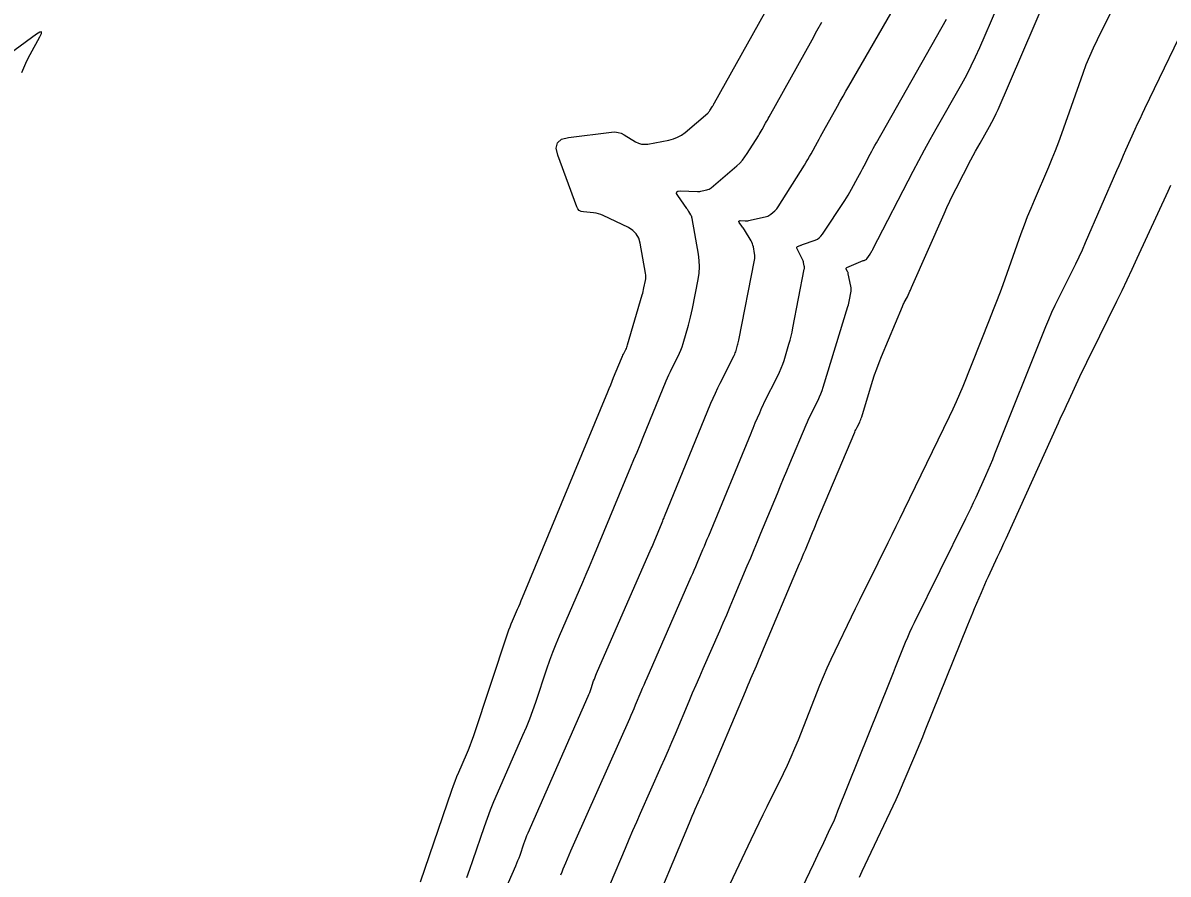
# Model space of a CAD drawing. Extents: x 658976 to 668721, y 639543 to 647196.
# Drawn here: x 662077.1 to 662205.5, y 642688.5 to 642784 of the extents above; entities that cross this region are included whole.
import ezdxf

# ---------------------------------------------------------------- set-up
doc = ezdxf.new("R2010")
doc.units = 0
doc.layers.add('Ex_Major Contours', color=7, linetype='Continuous')
doc.layers.add('Ex_Minor Contours', color=7, linetype='Continuous')

msp = doc.modelspace()

# ---------------------------------------------------------------- linework, layer by layer
at = {"layer": 'Ex_Major Contours'}
msp.add_lwpolyline([(662124.71, 642671.97), (662132.35, 642689.39), (662132.48, 642689.69), (662132.6, 642690), (662132.72, 642690.3), (662132.83, 642690.62), (662133.25, 642691.86), (662133.36, 642692.17), (662133.48, 642692.48), (662133.6, 642692.79), (662133.73, 642693.09), (662140.48, 642708.43), (662140.57, 642708.64), (662140.65, 642708.85), (662140.73, 642709.06), (662140.8, 642709.28), (662141.09, 642710.14), (662141.17, 642710.36), (662141.25, 642710.57), (662141.33, 642710.78), (662141.42, 642710.99), (662147.56, 642725.01), (662147.64, 642725.2), (662147.72, 642725.38), (662147.8, 642725.57), (662147.87, 642725.75), (662148.77, 642727.91), (662148.84, 642728.09), (662148.91, 642728.26), (662148.99, 642728.44), (662149.06, 642728.61), (662154.25, 642741.29), (662154.49, 642741.87), (662154.75, 642742.44), (662155.01, 642743.01), (662155.29, 642743.57), (662156.85, 642746.66), (662156.92, 642746.8), (662156.98, 642746.94), (662157.03, 642747.08), (662157.07, 642747.22), (662157.24, 642747.8), (662157.28, 642747.94), (662157.32, 642748.09), (662157.35, 642748.23), (662157.38, 642748.38), (662159.13, 642757.35), (662159.16, 642757.54), (662159.17, 642757.72), (662159.16, 642757.91), (662159.14, 642758.09), (662159.01, 642758.83), (662158.97, 642759.02), (662158.91, 642759.19), (662158.84, 642759.36), (662158.75, 642759.52), (662158, 642760.74), (662157.93, 642760.85), (662157.87, 642760.96), (662157.79, 642761.06), (662157.72, 642761.17), (662157.43, 642761.59), (662157.38, 642761.68), (662157.39, 642761.74), (662157.44, 642761.78), (662157.54, 642761.79), (662158.11, 642761.77), (662158.25, 642761.77), (662158.38, 642761.78), (662158.52, 642761.79), (662158.65, 642761.82), (662160.48, 642762.26), (662160.62, 642762.3), (662160.75, 642762.36), (662160.87, 642762.43), (662160.99, 642762.52), (662161.43, 642762.9), (662161.54, 642762.99), (662161.64, 642763.1), (662161.73, 642763.21), (662161.81, 642763.33), (662164.75, 642768.02), (662164.94, 642768.33), (662165.13, 642768.65), (662165.31, 642768.97), (662165.49, 642769.29), (662166.2, 642770.58), (662166.38, 642770.91), (662166.56, 642771.23), (662166.74, 642771.55), (662166.92, 642771.88), (662168.44, 642774.61), (662168.76, 642775.17), (662169.07, 642775.74), (662169.39, 642776.3), (662169.71, 642776.86), (662175.4, 642786.76)], dxfattribs=at)
at = {"layer": 'Ex_Minor Contours'}
for points in [[(662121.66, 642687.61), (662125.17, 642697.9), (662125.35, 642698.41), (662125.54, 642698.91), (662125.74, 642699.42), (662125.95, 642699.92), (662126.83, 642701.9), (662127.04, 642702.4), (662127.24, 642702.9), (662127.43, 642703.41), (662127.61, 642703.93), (662131.47, 642715.56), (662131.59, 642715.89), (662131.71, 642716.22), (662131.84, 642716.55), (662131.98, 642716.88), (662132.55, 642718.18), (662132.69, 642718.51), (662132.83, 642718.84), (662132.97, 642719.16), (662133.11, 642719.49), (662142.68, 642742.58), (662142.84, 642742.97), (662143.01, 642743.37), (662143.17, 642743.77), (662143.33, 642744.17), (662144.21, 642746.31), (662144.26, 642746.44), (662144.32, 642746.56), (662144.38, 642746.69), (662144.44, 642746.82), (662144.7, 642747.32), (662144.76, 642747.45), (662144.81, 642747.58), (662144.86, 642747.71), (662144.9, 642747.85), (662146.54, 642753.45), (662146.6, 642753.65), (662146.65, 642753.85), (662146.7, 642754.05), (662146.74, 642754.25), (662146.9, 642755.06), (662146.93, 642755.27), (662146.94, 642755.47), (662146.93, 642755.67), (662146.9, 642755.88), (662146.32, 642759.25), (662146.16, 642759.82), (662145.88, 642760.3), (662145.49, 642760.69), (662144.99, 642761), (662142.15, 642762.36), (662141.9, 642762.47), (662141.63, 642762.56), (662141.36, 642762.62), (662141.08, 642762.65), (662139.95, 642762.76), (662139.7, 642762.81), (662139.48, 642762.93), (662139.32, 642763.1), (662139.19, 642763.34), (662137.06, 642769.13), (662136.89, 642769.91), (662137.03, 642770.5), (662137.49, 642770.91), (662138.27, 642771.12), (662143.11, 642771.72), (662143.48, 642771.73), (662143.83, 642771.69), (662144.17, 642771.59), (662144.5, 642771.42), (662145.79, 642770.64), (662146.12, 642770.48), (662146.46, 642770.38), (662146.82, 642770.35), (662147.18, 642770.38), (662149.54, 642770.82), (662150.04, 642770.95), (662150.51, 642771.13), (662150.95, 642771.38), (662151.37, 642771.69), (662153.89, 642773.84), (662153.96, 642773.91), (662154.03, 642773.98), (662154.08, 642774.05), (662154.14, 642774.13), (662154.4, 642774.54), (662154.42, 642774.58), (662154.44, 642774.62), (662154.46, 642774.65), (662154.49, 642774.69), (662154.57, 642774.84), (662154.59, 642774.88), (662154.61, 642774.92), (662154.63, 642774.96), (662154.65, 642774.99), (662163.99, 642791.75)], [(662147.02, 642682.72), (662151.83, 642694.23), (662151.99, 642694.61), (662152.16, 642694.99), (662152.32, 642695.37), (662152.49, 642695.75), (662153.17, 642697.27), (662153.34, 642697.65), (662153.5, 642698.04), (662153.67, 642698.42), (662153.83, 642698.8), (662158.12, 642708.98), (662158.27, 642709.34), (662158.42, 642709.7), (662158.58, 642710.06), (662158.74, 642710.42), (662159.36, 642711.86), (662159.52, 642712.22), (662159.68, 642712.58), (662159.83, 642712.94), (662159.98, 642713.3), (662164.2, 642723.31), (662164.36, 642723.7), (662164.53, 642724.09), (662164.69, 642724.48), (662164.85, 642724.86), (662165.49, 642726.42), (662165.65, 642726.81), (662165.82, 642727.2), (662165.98, 642727.59), (662166.14, 642727.98), (662170.38, 642738.04), (662170.44, 642738.19), (662170.51, 642738.33), (662170.58, 642738.48), (662170.65, 642738.62), (662170.94, 642739.19), (662171.01, 642739.34), (662171.07, 642739.48), (662171.12, 642739.63), (662171.17, 642739.78), (662172.38, 642743.76), (662172.61, 642744.47), (662172.85, 642745.17), (662173.11, 642745.87), (662173.39, 642746.56), (662175.73, 642752.17), (662175.77, 642752.28), (662175.83, 642752.39), (662175.88, 642752.5), (662175.94, 642752.6), (662176.3, 642753.22), (662176.3, 642753.22), (662176.3, 642753.23), (662176.31, 642753.23), (662176.31, 642753.23), (662176.31, 642753.23), (662176.58, 642753.87), (662176.63, 642753.97), (662176.67, 642754.08), (662176.72, 642754.18), (662176.77, 642754.29), (662180.41, 642762.56), (662180.73, 642763.27), (662181.06, 642763.98), (662181.41, 642764.68), (662181.76, 642765.38), (662183.43, 642768.61), (662183.68, 642769.08), (662183.94, 642769.56), (662184.19, 642770.03), (662184.46, 642770.49), (662185.51, 642772.36), (662185.77, 642772.83), (662186.02, 642773.3), (662186.25, 642773.79), (662186.47, 642774.27), (662191.91, 642786.88)], [(662143, 642687.43), (662144.66, 642691.39), (662145.07, 642692.38), (662145.5, 642693.37), (662145.93, 642694.35), (662146.36, 642695.33), (662148.68, 642700.54), (662149.08, 642701.45), (662149.48, 642702.37), (662149.88, 642703.28), (662150.27, 642704.2), (662151.81, 642707.88), (662152.2, 642708.8), (662152.59, 642709.71), (662152.99, 642710.63), (662153.39, 642711.54), (662155.24, 642715.77), (662155.63, 642716.67), (662156.02, 642717.58), (662156.41, 642718.49), (662156.8, 642719.4), (662158.33, 642723.05), (662158.72, 642723.97), (662159.1, 642724.88), (662159.48, 642725.79), (662159.86, 642726.71), (662161.71, 642731.17), (662162.06, 642732.02), (662162.41, 642732.86), (662162.76, 642733.7), (662163.11, 642734.54), (662164.93, 642738.86), (662165.09, 642739.22), (662165.24, 642739.57), (662165.41, 642739.92), (662165.58, 642740.27), (662166.28, 642741.65), (662166.45, 642742), (662166.6, 642742.36), (662166.73, 642742.72), (662166.85, 642743.09), (662169.62, 642752.16), (662169.67, 642752.35), (662169.72, 642752.54), (662169.76, 642752.72), (662169.8, 642752.91), (662169.95, 642753.67), (662169.98, 642753.86), (662169.99, 642754.05), (662169.98, 642754.24), (662169.95, 642754.43), (662169.66, 642755.81), (662169.65, 642755.88), (662169.63, 642755.95), (662169.6, 642756.01), (662169.57, 642756.08), (662169.44, 642756.34), (662169.42, 642756.39), (662169.42, 642756.45), (662169.45, 642756.49), (662169.51, 642756.52), (662171.35, 642757.3), (662171.39, 642757.32), (662171.43, 642757.33), (662171.46, 642757.35), (662171.5, 642757.36), (662171.65, 642757.41), (662171.68, 642757.43), (662171.71, 642757.45), (662171.74, 642757.47), (662171.76, 642757.5), (662172.11, 642758.04), (662172.14, 642758.08), (662172.17, 642758.13), (662172.2, 642758.17), (662172.22, 642758.22), (662172.32, 642758.4), (662172.35, 642758.45), (662172.37, 642758.49), (662172.4, 642758.54), (662172.42, 642758.59), (662176.95, 642767.33), (662177.58, 642768.53), (662178.22, 642769.72), (662178.86, 642770.9), (662179.52, 642772.08), (662182.4, 642777.15), (662182.95, 642778.15), (662183.46, 642779.15), (662183.95, 642780.17), (662184.42, 642781.21), (662186.33, 642785.63)], [(662199.41, 642785.77), (662197.58, 642782.08), (662197.13, 642781.15), (662196.72, 642780.21), (662196.33, 642779.26), (662195.97, 642778.29), (662193.59, 642771.52), (662193.25, 642770.57), (662192.89, 642769.63), (662192.51, 642768.7), (662192.12, 642767.77), (662190.52, 642764.06), (662190.13, 642763.14), (662189.75, 642762.2), (662189.39, 642761.26), (662189.04, 642760.31), (662187.23, 642755.23), (662186.8, 642754.07), (662186.37, 642752.91), (662185.93, 642751.76), (662185.47, 642750.61), (662182.5, 642743.17), (662182.14, 642742.31), (662181.77, 642741.46), (662181.39, 642740.62), (662180.99, 642739.78), (662175.9, 642729.29), (662175.46, 642728.38), (662175.01, 642727.46), (662174.56, 642726.55), (662174.11, 642725.64), (662171.85, 642721.09), (662171.38, 642720.14), (662170.91, 642719.19), (662170.45, 642718.24), (662169.99, 642717.29), (662168.14, 642713.49), (662167.69, 642712.54), (662167.26, 642711.57), (662166.84, 642710.6), (662166.44, 642709.63), (662164.03, 642703.5), (662163.64, 642702.55), (662163.23, 642701.6), (662162.81, 642700.67), (662162.36, 642699.74), (662160.54, 642696.04), (662160.09, 642695.11), (662159.63, 642694.19), (662159.19, 642693.26), (662158.74, 642692.33), (662156.05, 642686.65)], [(662208.39, 642785.68), (662202.9, 642774.32), (662202.63, 642773.75), (662202.36, 642773.17), (662202.09, 642772.59), (662201.83, 642772.01), (662200.78, 642769.69), (662200.52, 642769.11), (662200.26, 642768.53), (662200, 642767.95), (662199.75, 642767.37), (662196.25, 642759.28), (662195.9, 642758.49), (662195.54, 642757.7), (662195.17, 642756.91), (662194.78, 642756.14), (662193.22, 642753.03), (662192.84, 642752.25), (662192.47, 642751.47), (662192.13, 642750.67), (662191.8, 642749.87), (662186.08, 642735.57), (662185.83, 642734.95), (662185.58, 642734.35), (662185.32, 642733.74), (662185.05, 642733.14), (662183.96, 642730.73), (662183.69, 642730.13), (662183.41, 642729.54), (662183.12, 642728.94), (662182.83, 642728.35), (662177.05, 642716.67), (662176.78, 642716.13), (662176.53, 642715.58), (662176.29, 642715.02), (662176.06, 642714.46), (662175.15, 642712.2), (662174.93, 642711.64), (662174.7, 642711.07), (662174.48, 642710.51), (662174.25, 642709.94), (662168.47, 642695.52), (662168.27, 642695.02), (662168.06, 642694.52), (662167.84, 642694.03), (662167.61, 642693.54), (662166.68, 642691.59), (662166.45, 642691.1), (662166.22, 642690.61), (662165.99, 642690.12), (662165.75, 642689.64), (662160.96, 642679.64)], [(662126.85, 642688.1), (662127.21, 642689.04), (662127.54, 642689.99), (662128.84, 642693.8), (662129.18, 642694.75), (662129.53, 642695.69), (662129.91, 642696.62), (662130.3, 642697.55), (662133.16, 642704.05), (662133.55, 642704.97), (662133.92, 642705.89), (662134.26, 642706.82), (662134.59, 642707.75), (662135.84, 642711.52), (662136.16, 642712.46), (662136.51, 642713.39), (662136.87, 642714.31), (662137.26, 642715.22), (662139.51, 642720.36), (662139.89, 642721.24), (662140.27, 642722.11), (662140.64, 642722.99), (662141.01, 642723.87), (662145.27, 642734.15), (662145.61, 642734.98), (662145.96, 642735.82), (662146.3, 642736.65), (662146.64, 642737.49), (662149.23, 642743.8), (662149.38, 642744.15), (662149.53, 642744.5), (662149.7, 642744.85), (662149.87, 642745.2), (662150.56, 642746.57), (662150.73, 642746.91), (662150.87, 642747.27), (662151.01, 642747.63), (662151.12, 642747.99), (662151.72, 642750.04), (662151.85, 642750.5), (662151.97, 642750.97), (662152.08, 642751.44), (662152.18, 642751.92), (662152.82, 642755.19), (662152.92, 642755.89), (662152.96, 642756.6), (662152.94, 642757.3), (662152.84, 642758.01), (662152.14, 642762.04), (662152.12, 642762.15), (662152.09, 642762.25), (662152.05, 642762.34), (662151.99, 642762.43), (662151.77, 642762.8), (662151.71, 642762.89), (662151.66, 642762.98), (662151.6, 642763.07), (662151.54, 642763.16), (662150.53, 642764.6), (662150.4, 642764.84), (662150.41, 642765), (662150.54, 642765.09), (662150.81, 642765.12), (662152.73, 642765.05), (662152.87, 642765.05), (662153, 642765.06), (662153.13, 642765.08), (662153.27, 642765.11), (662153.79, 642765.23), (662153.92, 642765.27), (662154.04, 642765.33), (662154.16, 642765.39), (662154.26, 642765.47), (662157.15, 642767.93), (662157.48, 642768.24), (662157.79, 642768.57), (662158.07, 642768.93), (662158.33, 642769.3), (662159.57, 642771.28), (662159.68, 642771.46), (662159.79, 642771.63), (662159.89, 642771.81), (662159.99, 642771.99), (662160.39, 642772.71), (662160.48, 642772.89), (662160.58, 642773.07), (662160.68, 642773.25), (662160.78, 642773.44), (662165.6, 642782.07), (662166.15, 642783.06), (662166.71, 642784.05)], [(662137.4, 642688.4), (662137.55, 642688.73), (662137.69, 642689.07), (662137.83, 642689.4), (662137.98, 642689.74), (662138.54, 642691.08), (662138.68, 642691.42), (662138.82, 642691.75), (662138.97, 642692.08), (662139.12, 642692.42), (662145.14, 642705.94), (662145.31, 642706.32), (662145.47, 642706.7), (662145.63, 642707.07), (662145.8, 642707.45), (662146.43, 642708.97), (662146.59, 642709.35), (662146.76, 642709.72), (662146.92, 642710.1), (662147.08, 642710.48), (662152.04, 642721.81), (662152.21, 642722.2), (662152.38, 642722.58), (662152.54, 642722.97), (662152.7, 642723.35), (662153.35, 642724.9), (662153.52, 642725.28), (662153.68, 642725.67), (662153.84, 642726.06), (662154, 642726.44), (662158.75, 642737.94), (662158.87, 642738.23), (662158.99, 642738.51), (662159.11, 642738.8), (662159.23, 642739.09), (662159.72, 642740.24), (662159.84, 642740.53), (662159.97, 642740.81), (662160.1, 642741.1), (662160.24, 642741.38), (662161.75, 642744.37), (662161.95, 642744.79), (662162.14, 642745.23), (662162.3, 642745.67), (662162.45, 642746.11), (662163, 642747.92), (662163.13, 642748.37), (662163.25, 642748.83), (662163.36, 642749.29), (662163.45, 642749.75), (662164.73, 642756.34), (662164.74, 642756.43), (662164.75, 642756.53), (662164.74, 642756.62), (662164.73, 642756.71), (662164.65, 642757.08), (662164.63, 642757.18), (662164.6, 642757.27), (662164.57, 642757.35), (662164.53, 642757.44), (662163.9, 642758.68), (662163.88, 642758.75), (662163.88, 642758.8), (662163.91, 642758.84), (662163.97, 642758.88), (662164.25, 642758.99), (662164.32, 642759.02), (662164.39, 642759.05), (662164.46, 642759.08), (662164.53, 642759.1), (662165.94, 642759.6), (662166.19, 642759.71), (662166.41, 642759.86), (662166.6, 642760.04), (662166.77, 642760.25), (662169.26, 642764.03), (662169.47, 642764.34), (662169.66, 642764.66), (662169.85, 642764.98), (662170.03, 642765.31), (662170.75, 642766.64), (662170.93, 642766.96), (662171.1, 642767.28), (662171.27, 642767.61), (662171.44, 642767.94), (662172.12, 642769.24), (662172.29, 642769.57), (662172.46, 642769.89), (662172.64, 642770.21), (662172.82, 642770.53), (662180.67, 642784.39)], [(662076.94, 642778.41), (662077.15, 642778.93), (662077.37, 642779.44), (662077.62, 642779.94), (662077.88, 642780.43), (662078.96, 642782.39), (662079.14, 642782.78), (662079.14, 642782.96), (662078.96, 642782.94), (662078.6, 642782.71), (662066.42, 642773.82)], [(662205.81, 642765.71), (662205.51, 642765.07), (662202.04, 642757.52), (662201.48, 642756.32), (662200.91, 642755.11), (662200.34, 642753.91), (662199.75, 642752.71), (662196.86, 642746.83), (662196.54, 642746.19), (662196.23, 642745.54), (662195.92, 642744.9), (662195.61, 642744.25), (662194.4, 642741.65), (662194.09, 642741), (662193.79, 642740.35), (662193.49, 642739.7), (662193.2, 642739.05), (662187.32, 642726.08), (662187.08, 642725.57), (662186.85, 642725.05), (662186.61, 642724.54), (662186.37, 642724.02), (662185.36, 642721.83), (662185.15, 642721.39), (662184.95, 642720.94), (662184.75, 642720.49), (662184.56, 642720.03), (662183.8, 642718.22), (662183.61, 642717.76), (662183.42, 642717.31), (662183.24, 642716.85), (662183.05, 642716.4), (662178.26, 642704.55), (662177.98, 642703.84), (662177.69, 642703.13), (662177.39, 642702.42), (662177.1, 642701.72), (662175.91, 642698.9), (662175.6, 642698.19), (662175.3, 642697.49), (662174.98, 642696.8), (662174.65, 642696.1), (662171.84, 642690.19), (662171.51, 642689.49), (662171.19, 642688.78), (662170.87, 642688.08)]]:
    msp.add_lwpolyline(points, dxfattribs=at)

doc.saveas('drawing.dxf')
